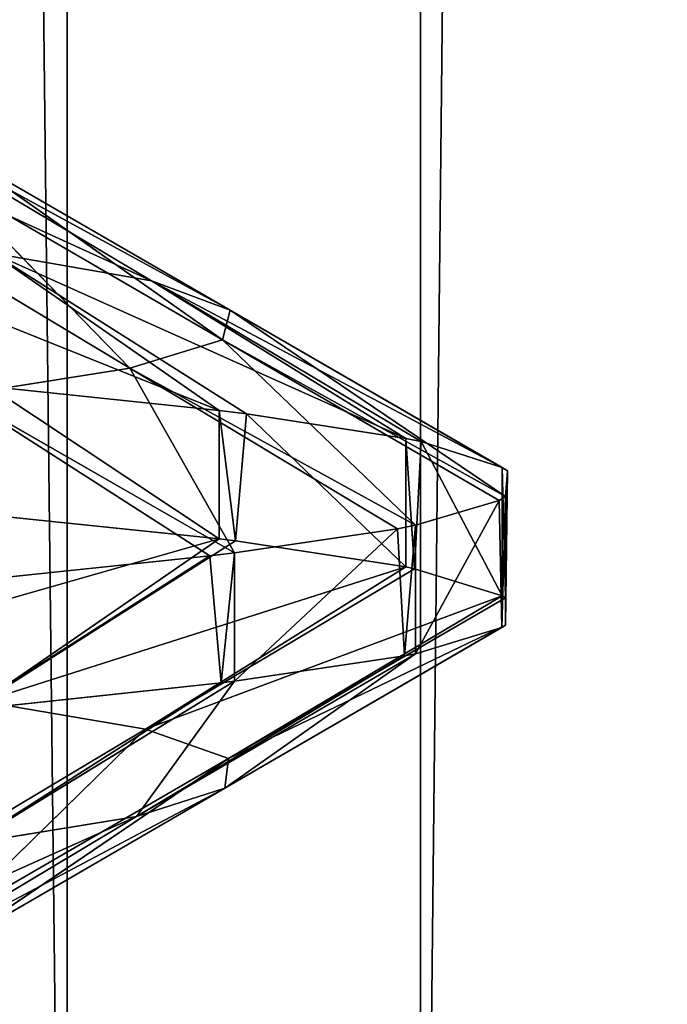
# Model space of a CAD drawing. Extents: x 12 to 103, y 2 to 366.
# Tile 551 of 656: x 61.24 to 61.87, y 246.982 to 247.94. Entities that reach past the tile are written whole.
import ezdxf

# ---------------------------------------------------------------- set-up
doc = ezdxf.new("R2010")
doc.units = 0
doc.header["$LTSCALE"] = 2.54
doc.layers.get('0').update_dxf_attribs({"color": 13, "linetype": 'CONTINUOUS'})

# ---------------------------------------------------------------- blocks, each defined once
blk = doc.blocks.new('SZCZOTKA_DO_WC_EQULA_WISZ_')
at = {"color": 0}
for p, q in [((61.28606, 245.935, 66.30082), (59.93118, 365.435, 66.63082)), ((61.28606, 245.935, 66.30082), (59.93118, 365.435, 66.63082)), ((61.28606, 245.935, 66.30082), (61.28606, 365.435, 66.30082)), ((61.28606, 245.935, 66.30082), (61.28606, 365.435, 66.30082)), ((61.6301, 245.935, 51.26968), (62.88013, 365.435, 51.88778)), ((61.6301, 245.935, 51.26968), (62.88013, 365.435, 51.88778)), ((61.6301, 245.935, 51.26968), (61.6301, 365.435, 51.26968)), ((61.6301, 245.935, 51.26968), (61.6301, 365.435, 51.26968)), ((60.96665, 247.86926, 57.71776), (61.36841, 247.68596, 58.05232)), ((60.96665, 247.86926, 57.71776), (61.36841, 247.68596, 58.05232)), ((61.44489, 247.65744, 58.52569), (61.10607, 247.84221, 58.11878)), ((61.36841, 247.68596, 58.05232), (61.10607, 247.84221, 58.11878)), ((61.44489, 247.65744, 58.52569), (61.10607, 247.84221, 58.11878)), ((61.36841, 247.68596, 58.05232), (61.10607, 247.84221, 58.11878)), ((61.44489, 247.65744, 58.52569), (61.17496, 247.81369, 58.54522)), ((61.17496, 247.81369, 58.54522), (61.43724, 247.62875, 59.00609)), ((61.44489, 247.65744, 58.52569), (61.17496, 247.81369, 58.54522)), ((61.17496, 247.81369, 58.54522), (61.43724, 247.62875, 59.00609)), ((61.34725, 247.6012, 59.47153), (61.16808, 247.785, 58.97798)), ((61.43724, 247.62875, 59.00609), (61.16808, 247.785, 58.97798)), ((61.34725, 247.6012, 59.47153), (61.16808, 247.785, 58.97798)), ((61.43724, 247.62875, 59.00609), (61.16808, 247.785, 58.97798)), ((61.34725, 247.6012, 59.47153), (61.08701, 247.75745, 59.39727)), ((61.34725, 247.6012, 59.47153), (61.08701, 247.75745, 59.39727)), ((61.43394, 247.56, 57.43858), (60.98623, 247.73958, 57.19765)), ((61.43394, 247.56, 57.43858), (60.98623, 247.73958, 57.19765)), ((61.36841, 247.68596, 58.05232), (61.21365, 247.71301, 57.60715)), ((61.46065, 247.55676, 57.49655), (61.21365, 247.71301, 57.60715)), ((61.21365, 247.71301, 57.60715), (61.61573, 247.53284, 57.92891)), ((61.21365, 247.71301, 57.60715), (61.61573, 247.53284, 57.92891)), ((61.36841, 247.68596, 58.05232), (61.21365, 247.71301, 57.60715)), ((61.43394, 247.56, 57.43858), (61.21365, 247.71301, 57.60715)), ((61.46065, 247.55676, 57.49655), (61.21365, 247.71301, 57.60715)), ((61.43394, 247.56, 57.43858), (61.21365, 247.71301, 57.60715)), ((61.70961, 247.50462, 58.44334), (61.36841, 247.68596, 58.05232)), ((61.36841, 247.68596, 58.05232), (61.44489, 247.65744, 58.52569)), ((61.36841, 247.68596, 58.05232), (61.44489, 247.65744, 58.52569)), ((61.36841, 247.68596, 58.05232), (61.61573, 247.53284, 57.92891)), ((61.36841, 247.68596, 58.05232), (61.61573, 247.53284, 57.92891)), ((61.36841, 247.68596, 58.05232), (61.63076, 247.52971, 57.98585)), ((61.36841, 247.68596, 58.05232), (61.63076, 247.52971, 57.98585)), ((61.70961, 247.50462, 58.44334), (61.36841, 247.68596, 58.05232)), ((61.43724, 247.62875, 59.00609), (61.44489, 247.65744, 58.52569)), ((61.43724, 247.62875, 59.00609), (61.44489, 247.65744, 58.52569)), ((61.71482, 247.50119, 58.50616), (61.44489, 247.65744, 58.52569)), ((61.44489, 247.65744, 58.52569), (61.71273, 247.47618, 58.96627)), ((61.44489, 247.65744, 58.52569), (61.71273, 247.47618, 58.96627)), ((61.70961, 247.50462, 58.44334), (61.44489, 247.65744, 58.52569)), ((61.71482, 247.50119, 58.50616), (61.44489, 247.65744, 58.52569)), ((61.70961, 247.50462, 58.44334), (61.44489, 247.65744, 58.52569)), ((61.43724, 247.62875, 59.00609), (61.34725, 247.6012, 59.47153)), ((61.43724, 247.62875, 59.00609), (61.34725, 247.6012, 59.47153)), ((61.625, 247.44838, 59.48178), (61.43724, 247.62875, 59.00609)), ((61.43724, 247.62875, 59.00609), (61.71273, 247.47618, 58.96627)), ((61.43724, 247.62875, 59.00609), (61.71273, 247.47618, 58.96627)), ((61.43724, 247.62875, 59.00609), (61.70642, 247.4725, 59.03419)), ((61.43724, 247.62875, 59.00609), (61.70642, 247.4725, 59.03419)), ((61.625, 247.44838, 59.48178), (61.43724, 247.62875, 59.00609)), ((61.18124, 247.57491, 59.90785), (61.34725, 247.6012, 59.47153)), ((61.18124, 247.57491, 59.90785), (61.34725, 247.6012, 59.47153)), ((61.6075, 247.44495, 59.54579), (61.34725, 247.6012, 59.47153)), ((61.34725, 247.6012, 59.47153), (61.44908, 247.4216, 59.97425)), ((61.34725, 247.6012, 59.47153), (61.44908, 247.4216, 59.97425)), ((61.625, 247.44838, 59.48178), (61.34725, 247.6012, 59.47153)), ((61.6075, 247.44495, 59.54579), (61.34725, 247.6012, 59.47153)), ((61.625, 247.44838, 59.48178), (61.34725, 247.6012, 59.47153)), ((61.21068, 247.58333, 57.04643), (61.43394, 247.435, 57.43858)), ((61.21068, 247.58333, 57.04643), (61.43394, 247.435, 57.43858)), ((61.21068, 247.58333, 57.04643), (61.43394, 247.56, 57.43858)), ((61.21068, 247.58333, 57.04643), (61.43394, 247.56, 57.43858)), ((61.18124, 247.57491, 59.90785), (61.44908, 247.4216, 59.97425)), ((61.18124, 247.57491, 59.90785), (61.44908, 247.4216, 59.97425)), ((61.18124, 247.57491, 59.90785), (61.42502, 247.41866, 60.02538)), ((61.18124, 247.57491, 59.90785), (61.42502, 247.41866, 60.02538)), ((61.43394, 247.56, 57.43858), (61.43394, 247.435, 57.43858)), ((61.43394, 247.56, 57.43858), (61.43394, 247.435, 57.43858)), ((61.43394, 247.56, 57.43858), (61.4501, 247.43306, 57.47327)), ((61.43394, 247.56, 57.43858), (61.4501, 247.43306, 57.47327)), ((61.43394, 247.56, 57.43858), (61.46065, 247.55676, 57.49655)), ((61.43394, 247.56, 57.43858), (61.46065, 247.55676, 57.49655)), ((61.46065, 247.55676, 57.49655), (61.4501, 247.43306, 57.47327)), ((61.46065, 247.55676, 57.49655), (61.4501, 247.43306, 57.47327)), ((61.46065, 247.55676, 57.49655), (61.61573, 247.40784, 57.92891)), ((61.46065, 247.55676, 57.49655), (61.61573, 247.40784, 57.92891)), ((61.46065, 247.55676, 57.49655), (61.61573, 247.53284, 57.92891)), ((61.46065, 247.55676, 57.49655), (61.61573, 247.53284, 57.92891)), ((61.61573, 247.53284, 57.92891), (61.61573, 247.40784, 57.92891)), ((61.61573, 247.53284, 57.92891), (61.61573, 247.40784, 57.92891)), ((61.61573, 247.53284, 57.92891), (61.62421, 247.4061, 57.96047)), ((61.61573, 247.53284, 57.92891), (61.62421, 247.4061, 57.96047)), ((61.61573, 247.53284, 57.92891), (61.63076, 247.52971, 57.98585)), ((61.61573, 247.53284, 57.92891), (61.63076, 247.52971, 57.98585)), ((61.63076, 247.52971, 57.98585), (61.62421, 247.4061, 57.96047)), ((61.63076, 247.52971, 57.98585), (61.62421, 247.4061, 57.96047)), ((61.63076, 247.52971, 57.98585), (61.70961, 247.37961, 58.44334)), ((61.63076, 247.52971, 57.98585), (61.70961, 247.37961, 58.44334)), ((61.63076, 247.52971, 57.98585), (61.70961, 247.50462, 58.44334)), ((61.63076, 247.52971, 57.98585), (61.70961, 247.50462, 58.44334)), ((61.70961, 247.50462, 58.44334), (61.70961, 247.37961, 58.44334)), ((61.70961, 247.50462, 58.44334), (61.70961, 247.37961, 58.44334)), ((61.70961, 247.50462, 58.44334), (61.71279, 247.37762, 58.47976)), ((61.70961, 247.50462, 58.44334), (61.71279, 247.37762, 58.47976)), ((61.70961, 247.50462, 58.44334), (61.71482, 247.50119, 58.50616)), ((61.70961, 247.50462, 58.44334), (61.71482, 247.50119, 58.50616)), ((61.71482, 247.50119, 58.50616), (61.71273, 247.35118, 58.96627)), ((61.71482, 247.50119, 58.50616), (61.71273, 247.35118, 58.96627)), ((61.71482, 247.50119, 58.50616), (61.71273, 247.47618, 58.96627)), ((61.71482, 247.50119, 58.50616), (61.71273, 247.47618, 58.96627)), ((61.71482, 247.50119, 58.50616), (61.71279, 247.37762, 58.47976)), ((61.71482, 247.50119, 58.50616), (61.71279, 247.37762, 58.47976)), ((61.70642, 247.4725, 59.03419), (61.625, 247.32338, 59.48178)), ((61.70642, 247.4725, 59.03419), (61.625, 247.32338, 59.48178)), ((61.70642, 247.4725, 59.03419), (61.625, 247.44838, 59.48178)), ((61.70642, 247.4725, 59.03419), (61.625, 247.44838, 59.48178)), ((61.71273, 247.47618, 58.96627), (61.70642, 247.4725, 59.03419)), ((61.71273, 247.47618, 58.96627), (61.70642, 247.4725, 59.03419)), ((61.70642, 247.4725, 59.03419), (61.70904, 247.34892, 59.00799)), ((61.70642, 247.4725, 59.03419), (61.70904, 247.34892, 59.00799)), ((61.71273, 247.47618, 58.96627), (61.70904, 247.34892, 59.00799)), ((61.71273, 247.47618, 58.96627), (61.70904, 247.34892, 59.00799)), ((61.71273, 247.47618, 58.96627), (61.71273, 247.35118, 58.96627)), ((61.71273, 247.47618, 58.96627), (61.71273, 247.35118, 58.96627)), ((61.43394, 247.435, 57.43858), (61.19599, 247.45972, 57.02484)), ((61.43394, 247.435, 57.43858), (61.19599, 247.45972, 57.02484)), ((61.625, 247.44838, 59.48178), (61.6075, 247.44495, 59.54579)), ((61.625, 247.44838, 59.48178), (61.6075, 247.44495, 59.54579)), ((61.625, 247.44838, 59.48178), (61.61447, 247.32129, 59.52095)), ((61.625, 247.44838, 59.48178), (61.61447, 247.32129, 59.52095)), ((61.625, 247.44838, 59.48178), (61.625, 247.32338, 59.48178)), ((61.625, 247.44838, 59.48178), (61.625, 247.32338, 59.48178)), ((61.6075, 247.44495, 59.54579), (61.44908, 247.2966, 59.97425)), ((61.6075, 247.44495, 59.54579), (61.44908, 247.2966, 59.97425)), ((61.6075, 247.44495, 59.54579), (61.44908, 247.4216, 59.97425)), ((61.6075, 247.44495, 59.54579), (61.44908, 247.4216, 59.97425)), ((61.6075, 247.44495, 59.54579), (61.61447, 247.32129, 59.52095)), ((61.6075, 247.44495, 59.54579), (61.61447, 247.32129, 59.52095)), ((60.97287, 247.30347, 57.178), (61.43394, 247.435, 57.43858)), ((60.97287, 247.30347, 57.178), (61.43394, 247.435, 57.43858)), ((61.43394, 247.435, 57.43858), (61.20406, 247.27681, 57.58597)), ((61.43394, 247.435, 57.43858), (61.20406, 247.27681, 57.58597)), ((61.4501, 247.43306, 57.47327), (61.20406, 247.27681, 57.58597)), ((61.4501, 247.43306, 57.47327), (61.20406, 247.27681, 57.58597)), ((61.4501, 247.43306, 57.47327), (61.43394, 247.435, 57.43858)), ((61.4501, 247.43306, 57.47327), (61.43394, 247.435, 57.43858)), ((61.61573, 247.40784, 57.92891), (61.4501, 247.43306, 57.47327)), ((61.61573, 247.40784, 57.92891), (61.4501, 247.43306, 57.47327)), ((61.44908, 247.4216, 59.97425), (61.42502, 247.41866, 60.02538)), ((61.44908, 247.4216, 59.97425), (61.42502, 247.41866, 60.02538)), ((61.44908, 247.4216, 59.97425), (61.43618, 247.29501, 60.00197)), ((61.44908, 247.4216, 59.97425), (61.43618, 247.29501, 60.00197)), ((61.44908, 247.4216, 59.97425), (61.44908, 247.2966, 59.97425)), ((61.44908, 247.4216, 59.97425), (61.44908, 247.2966, 59.97425)), ((61.42502, 247.41866, 60.02538), (61.19032, 247.26881, 60.42867)), ((61.42502, 247.41866, 60.02538), (61.19032, 247.26881, 60.42867)), ((61.42502, 247.41866, 60.02538), (61.19032, 247.39381, 60.42867)), ((61.42502, 247.41866, 60.02538), (61.19032, 247.39381, 60.42867)), ((61.42502, 247.41866, 60.02538), (61.43618, 247.29501, 60.00197)), ((61.42502, 247.41866, 60.02538), (61.43618, 247.29501, 60.00197)), ((61.20406, 247.27681, 57.58597), (61.61573, 247.40784, 57.92891)), ((61.20406, 247.27681, 57.58597), (61.61573, 247.40784, 57.92891)), ((61.61573, 247.40784, 57.92891), (61.36245, 247.24985, 58.02922)), ((61.61573, 247.40784, 57.92891), (61.36245, 247.24985, 58.02922)), ((61.62421, 247.4061, 57.96047), (61.36245, 247.24985, 58.02922)), ((61.62421, 247.4061, 57.96047), (61.36245, 247.24985, 58.02922)), ((61.62421, 247.4061, 57.96047), (61.61573, 247.40784, 57.92891)), ((61.62421, 247.4061, 57.96047), (61.61573, 247.40784, 57.92891)), ((61.70961, 247.37961, 58.44334), (61.62421, 247.4061, 57.96047)), ((61.70961, 247.37961, 58.44334), (61.62421, 247.4061, 57.96047)), ((61.36245, 247.24985, 58.02922), (61.70961, 247.37961, 58.44334)), ((61.36245, 247.24985, 58.02922), (61.70961, 247.37961, 58.44334)), ((61.70961, 247.37961, 58.44334), (61.44305, 247.22137, 58.50167)), ((61.70961, 247.37961, 58.44334), (61.44305, 247.22137, 58.50167)), ((61.71279, 247.37762, 58.47976), (61.44305, 247.22137, 58.50167)), ((61.71279, 247.37762, 58.47976), (61.44305, 247.22137, 58.50167)), ((61.71279, 247.37762, 58.47976), (61.70961, 247.37961, 58.44334)), ((61.71279, 247.37762, 58.47976), (61.70961, 247.37961, 58.44334)), ((61.71273, 247.35118, 58.96627), (61.71279, 247.37762, 58.47976)), ((61.71273, 247.35118, 58.96627), (61.71279, 247.37762, 58.47976)), ((61.71273, 247.35118, 58.96627), (61.43963, 247.19266, 58.98225)), ((61.71273, 247.35118, 58.96627), (61.43963, 247.19266, 58.98225)), ((61.70904, 247.34892, 59.00799), (61.43963, 247.19266, 58.98225)), ((61.70904, 247.34892, 59.00799), (61.43963, 247.19266, 58.98225)), ((61.44305, 247.22137, 58.50167), (61.71273, 247.35118, 58.96627)), ((61.44305, 247.22137, 58.50167), (61.71273, 247.35118, 58.96627)), ((61.625, 247.32338, 59.48178), (61.70904, 247.34892, 59.00799)), ((61.625, 247.32338, 59.48178), (61.70904, 247.34892, 59.00799)), ((61.70904, 247.34892, 59.00799), (61.71273, 247.35118, 58.96627)), ((61.70904, 247.34892, 59.00799), (61.71273, 247.35118, 58.96627)), ((61.625, 247.32338, 59.48178), (61.3536, 247.16502, 59.44893)), ((61.625, 247.32338, 59.48178), (61.3536, 247.16502, 59.44893)), ((61.61447, 247.32129, 59.52095), (61.3536, 247.16502, 59.44893)), ((61.61447, 247.32129, 59.52095), (61.3536, 247.16502, 59.44893)), ((61.43963, 247.19266, 58.98225), (61.625, 247.32338, 59.48178)), ((61.43963, 247.19266, 58.98225), (61.625, 247.32338, 59.48178)), ((61.44908, 247.2966, 59.97425), (61.61447, 247.32129, 59.52095)), ((61.44908, 247.2966, 59.97425), (61.61447, 247.32129, 59.52095)), ((61.61447, 247.32129, 59.52095), (61.625, 247.32338, 59.48178)), ((61.61447, 247.32129, 59.52095), (61.625, 247.32338, 59.48178)), ((61.19032, 247.26881, 60.42867), (61.43618, 247.29501, 60.00197)), ((61.19032, 247.26881, 60.42867), (61.43618, 247.29501, 60.00197)), ((61.44908, 247.2966, 59.97425), (61.19139, 247.13876, 59.88656)), ((61.44908, 247.2966, 59.97425), (61.19139, 247.13876, 59.88656)), ((61.43618, 247.29501, 60.00197), (61.19139, 247.13876, 59.88656)), ((61.43618, 247.29501, 60.00197), (61.19139, 247.13876, 59.88656)), ((61.3536, 247.16502, 59.44893), (61.44908, 247.2966, 59.97425)), ((61.3536, 247.16502, 59.44893), (61.44908, 247.2966, 59.97425)), ((61.43618, 247.29501, 60.00197), (61.44908, 247.2966, 59.97425)), ((61.43618, 247.29501, 60.00197), (61.44908, 247.2966, 59.97425)), ((61.36245, 247.24985, 58.02922), (61.20406, 247.27681, 57.58597)), ((61.36245, 247.24985, 58.02922), (61.20406, 247.27681, 57.58597)), ((61.36245, 247.24985, 58.02922), (61.1007, 247.0936, 58.09798)), ((61.36245, 247.24985, 58.02922), (61.1007, 247.0936, 58.09798)), ((61.36245, 247.24985, 58.02922), (61.1733, 247.06512, 58.52358)), ((61.36245, 247.24985, 58.02922), (61.1733, 247.06512, 58.52358)), ((61.44305, 247.22137, 58.50167), (61.36245, 247.24985, 58.02922)), ((61.44305, 247.22137, 58.50167), (61.36245, 247.24985, 58.02922)), ((61.44305, 247.22137, 58.50167), (61.17022, 247.03642, 58.9565)), ((61.44305, 247.22137, 58.50167), (61.17022, 247.03642, 58.9565)), ((61.44305, 247.22137, 58.50167), (61.1733, 247.06512, 58.52358)), ((61.44305, 247.22137, 58.50167), (61.1733, 247.06512, 58.52358)), ((61.43963, 247.19266, 58.98225), (61.44305, 247.22137, 58.50167)), ((61.43963, 247.19266, 58.98225), (61.44305, 247.22137, 58.50167)), ((61.43963, 247.19266, 58.98225), (61.09272, 247.00879, 59.37691)), ((61.43963, 247.19266, 58.98225), (61.09272, 247.00879, 59.37691)), ((61.43963, 247.19266, 58.98225), (61.17022, 247.03642, 58.9565)), ((61.43963, 247.19266, 58.98225), (61.17022, 247.03642, 58.9565)), ((61.3536, 247.16502, 59.44893), (61.43963, 247.19266, 58.98225)), ((61.3536, 247.16502, 59.44893), (61.43963, 247.19266, 58.98225)), ((61.3536, 247.16502, 59.44893), (60.9466, 246.98251, 59.77115)), ((61.3536, 247.16502, 59.44893), (60.9466, 246.98251, 59.77115)), ((61.3536, 247.16502, 59.44893), (61.09272, 247.00879, 59.37691)), ((61.3536, 247.16502, 59.44893), (61.09272, 247.00879, 59.37691)), ((61.19139, 247.13876, 59.88656), (61.3536, 247.16502, 59.44893)), ((61.19139, 247.13876, 59.88656), (61.3536, 247.16502, 59.44893))]:
    blk.add_line(p, q, dxfattribs=at)
mesh = blk.add_polyface(dxfattribs=at)
corners = [(61.28606, 245.935, 66.30082), (59.93118, 365.435, 66.63082), (59.93118, 245.935, 66.63082)]
mesh.append_faces([[corners[k] for k in face] for face in [(0, 1, 2)]], dxfattribs={"color": 0})
mesh = blk.add_polyface(dxfattribs=at)
corners = [(61.28606, 365.435, 66.30082), (59.93118, 365.435, 66.63082), (61.28606, 245.935, 66.30082)]
mesh.append_faces([[corners[k] for k in face] for face in [(0, 1, 2)]], dxfattribs={"color": 0})
mesh = blk.add_polyface(dxfattribs=at)
corners = [(61.6301, 245.935, 51.26968), (60.29174, 245.935, 50.87803), (61.6301, 365.435, 51.26968)]
mesh.append_faces([[corners[k] for k in face] for face in [(0, 1, 2)]], dxfattribs={"color": 0})
mesh = blk.add_polyface(dxfattribs=at)
corners = [(61.6301, 365.435, 51.26968), (60.29174, 245.935, 50.87803), (60.29174, 365.435, 50.87803)]
mesh.append_faces([[corners[k] for k in face] for face in [(0, 1, 2)]], dxfattribs={"color": 0})
mesh = blk.add_polyface(dxfattribs=at)
corners = [(62.56305, 245.935, 65.74055), (61.28606, 365.435, 66.30082), (61.28606, 245.935, 66.30082)]
mesh.append_faces([[corners[k] for k in face] for face in [(0, 1, 2)]], dxfattribs={"color": 0})
mesh = blk.add_polyface(dxfattribs=at)
corners = [(62.56305, 365.435, 65.74055), (61.28606, 365.435, 66.30082), (62.56305, 245.935, 65.74055)]
mesh.append_faces([[corners[k] for k in face] for face in [(0, 1, 2)]], dxfattribs={"color": 0})
mesh = blk.add_polyface(dxfattribs=at)
corners = [(62.88013, 245.935, 51.88778), (61.6301, 245.935, 51.26968), (62.88013, 365.435, 51.88778)]
mesh.append_faces([[corners[k] for k in face] for face in [(0, 1, 2)]], dxfattribs={"color": 0})
mesh = blk.add_polyface(dxfattribs=at)
corners = [(62.88013, 365.435, 51.88778), (61.6301, 245.935, 51.26968), (61.6301, 365.435, 51.26968)]
mesh.append_faces([[corners[k] for k in face] for face in [(0, 1, 2)]], dxfattribs={"color": 0})
mesh = blk.add_polyface(dxfattribs=at)
corners = [(61.36841, 247.68596, 58.05232), (61.21365, 247.71301, 57.60715), (60.96665, 247.86926, 57.71776)]
mesh.append_faces([[corners[k] for k in face] for face in [(0, 1, 2)]], dxfattribs={"color": 0})
mesh = blk.add_polyface(dxfattribs=at)
corners = [(61.10607, 247.84221, 58.11878), (61.36841, 247.68596, 58.05232), (60.96665, 247.86926, 57.71776)]
mesh.append_faces([[corners[k] for k in face] for face in [(0, 1, 2)]], dxfattribs={"color": 0})
mesh = blk.add_polyface(dxfattribs=at)
corners = [(61.17496, 247.81369, 58.54522), (61.44489, 247.65744, 58.52569), (61.10607, 247.84221, 58.11878)]
mesh.append_faces([[corners[k] for k in face] for face in [(0, 1, 2)]], dxfattribs={"color": 0})
mesh = blk.add_polyface(dxfattribs=at)
corners = [(61.44489, 247.65744, 58.52569), (61.36841, 247.68596, 58.05232), (61.10607, 247.84221, 58.11878)]
mesh.append_faces([[corners[k] for k in face] for face in [(0, 1, 2)]], dxfattribs={"color": 0})
mesh = blk.add_polyface(dxfattribs=at)
corners = [(61.43724, 247.62875, 59.00609), (61.17496, 247.81369, 58.54522), (61.16808, 247.785, 58.97798)]
mesh.append_faces([[corners[k] for k in face] for face in [(0, 1, 2)]], dxfattribs={"color": 0})
mesh = blk.add_polyface(dxfattribs=at)
corners = [(61.43724, 247.62875, 59.00609), (61.44489, 247.65744, 58.52569), (61.17496, 247.81369, 58.54522)]
mesh.append_faces([[corners[k] for k in face] for face in [(0, 1, 2)]], dxfattribs={"color": 0})
mesh = blk.add_polyface(dxfattribs=at)
corners = [(61.34725, 247.6012, 59.47153), (61.16808, 247.785, 58.97798), (61.08701, 247.75745, 59.39727)]
mesh.append_faces([[corners[k] for k in face] for face in [(0, 1, 2)]], dxfattribs={"color": 0})
mesh = blk.add_polyface(dxfattribs=at)
corners = [(61.34725, 247.6012, 59.47153), (61.43724, 247.62875, 59.00609), (61.16808, 247.785, 58.97798)]
mesh.append_faces([[corners[k] for k in face] for face in [(0, 1, 2)]], dxfattribs={"color": 0})
mesh = blk.add_polyface(dxfattribs=at)
corners = [(61.18124, 247.57491, 59.90785), (61.34725, 247.6012, 59.47153), (61.08701, 247.75745, 59.39727)]
mesh.append_faces([[corners[k] for k in face] for face in [(0, 1, 2)]], dxfattribs={"color": 0})
mesh = blk.add_polyface(dxfattribs=at)
corners = [(61.21365, 247.71301, 57.60715), (61.43394, 247.56, 57.43858), (60.98623, 247.73958, 57.19765)]
mesh.append_faces([[corners[k] for k in face] for face in [(0, 1, 2)]], dxfattribs={"color": 0})
mesh = blk.add_polyface(dxfattribs=at)
corners = [(61.43394, 247.56, 57.43858), (61.21068, 247.58333, 57.04643), (60.98623, 247.73958, 57.19765)]
mesh.append_faces([[corners[k] for k in face] for face in [(0, 1, 2)]], dxfattribs={"color": 0})
mesh = blk.add_polyface(dxfattribs=at)
corners = [(61.61573, 247.53284, 57.92891), (61.46065, 247.55676, 57.49655), (61.21365, 247.71301, 57.60715)]
mesh.append_faces([[corners[k] for k in face] for face in [(0, 1, 2)]], dxfattribs={"color": 0})
mesh = blk.add_polyface(dxfattribs=at)
corners = [(61.36841, 247.68596, 58.05232), (61.61573, 247.53284, 57.92891), (61.21365, 247.71301, 57.60715)]
mesh.append_faces([[corners[k] for k in face] for face in [(0, 1, 2)]], dxfattribs={"color": 0})
mesh = blk.add_polyface(dxfattribs=at)
corners = [(61.21365, 247.71301, 57.60715), (61.46065, 247.55676, 57.49655), (61.43394, 247.56, 57.43858)]
mesh.append_faces([[corners[k] for k in face] for face in [(0, 1, 2)]], dxfattribs={"color": 0})
mesh = blk.add_polyface(dxfattribs=at)
corners = [(61.44489, 247.65744, 58.52569), (61.70961, 247.50462, 58.44334), (61.36841, 247.68596, 58.05232)]
mesh.append_faces([[corners[k] for k in face] for face in [(0, 1, 2)]], dxfattribs={"color": 0})
mesh = blk.add_polyface(dxfattribs=at)
corners = [(61.36841, 247.68596, 58.05232), (61.63076, 247.52971, 57.98585), (61.61573, 247.53284, 57.92891)]
mesh.append_faces([[corners[k] for k in face] for face in [(0, 1, 2)]], dxfattribs={"color": 0})
mesh = blk.add_polyface(dxfattribs=at)
corners = [(61.70961, 247.50462, 58.44334), (61.63076, 247.52971, 57.98585), (61.36841, 247.68596, 58.05232)]
mesh.append_faces([[corners[k] for k in face] for face in [(0, 1, 2)]], dxfattribs={"color": 0})
mesh = blk.add_polyface(dxfattribs=at)
corners = [(61.43724, 247.62875, 59.00609), (61.71273, 247.47618, 58.96627), (61.44489, 247.65744, 58.52569)]
mesh.append_faces([[corners[k] for k in face] for face in [(0, 1, 2)]], dxfattribs={"color": 0})
mesh = blk.add_polyface(dxfattribs=at)
corners = [(61.71273, 247.47618, 58.96627), (61.71482, 247.50119, 58.50616), (61.44489, 247.65744, 58.52569)]
mesh.append_faces([[corners[k] for k in face] for face in [(0, 1, 2)]], dxfattribs={"color": 0})
mesh = blk.add_polyface(dxfattribs=at)
corners = [(61.44489, 247.65744, 58.52569), (61.71482, 247.50119, 58.50616), (61.70961, 247.50462, 58.44334)]
mesh.append_faces([[corners[k] for k in face] for face in [(0, 1, 2)]], dxfattribs={"color": 0})
mesh = blk.add_polyface(dxfattribs=at)
corners = [(61.625, 247.44838, 59.48178), (61.43724, 247.62875, 59.00609), (61.34725, 247.6012, 59.47153)]
mesh.append_faces([[corners[k] for k in face] for face in [(0, 1, 2)]], dxfattribs={"color": 0})
mesh = blk.add_polyface(dxfattribs=at)
corners = [(61.70642, 247.4725, 59.03419), (61.71273, 247.47618, 58.96627), (61.43724, 247.62875, 59.00609)]
mesh.append_faces([[corners[k] for k in face] for face in [(0, 1, 2)]], dxfattribs={"color": 0})
mesh = blk.add_polyface(dxfattribs=at)
corners = [(61.625, 247.44838, 59.48178), (61.70642, 247.4725, 59.03419), (61.43724, 247.62875, 59.00609)]
mesh.append_faces([[corners[k] for k in face] for face in [(0, 1, 2)]], dxfattribs={"color": 0})
mesh = blk.add_polyface(dxfattribs=at)
corners = [(61.44908, 247.4216, 59.97425), (61.34725, 247.6012, 59.47153), (61.18124, 247.57491, 59.90785)]
mesh.append_faces([[corners[k] for k in face] for face in [(0, 1, 2)]], dxfattribs={"color": 0})
mesh = blk.add_polyface(dxfattribs=at)
corners = [(61.44908, 247.4216, 59.97425), (61.6075, 247.44495, 59.54579), (61.34725, 247.6012, 59.47153)]
mesh.append_faces([[corners[k] for k in face] for face in [(0, 1, 2)]], dxfattribs={"color": 0})
mesh = blk.add_polyface(dxfattribs=at)
corners = [(61.6075, 247.44495, 59.54579), (61.625, 247.44838, 59.48178), (61.34725, 247.6012, 59.47153)]
mesh.append_faces([[corners[k] for k in face] for face in [(0, 1, 2)]], dxfattribs={"color": 0})
mesh = blk.add_polyface(dxfattribs=at)
corners = [(61.21068, 247.58333, 57.04643), (61.43394, 247.435, 57.43858), (61.19599, 247.45972, 57.02484)]
mesh.append_faces([[corners[k] for k in face] for face in [(0, 1, 2)]], dxfattribs={"color": 0})
mesh = blk.add_polyface(dxfattribs=at)
corners = [(61.21068, 247.58333, 57.04643), (61.43394, 247.56, 57.43858), (61.43394, 247.435, 57.43858)]
mesh.append_faces([[corners[k] for k in face] for face in [(0, 1, 2)]], dxfattribs={"color": 0})
mesh = blk.add_polyface(dxfattribs=at)
corners = [(61.42502, 247.41866, 60.02538), (61.44908, 247.4216, 59.97425), (61.18124, 247.57491, 59.90785)]
mesh.append_faces([[corners[k] for k in face] for face in [(0, 1, 2)]], dxfattribs={"color": 0})
mesh = blk.add_polyface(dxfattribs=at)
corners = [(61.19032, 247.39381, 60.42867), (61.42502, 247.41866, 60.02538), (61.18124, 247.57491, 59.90785)]
mesh.append_faces([[corners[k] for k in face] for face in [(0, 1, 2)]], dxfattribs={"color": 0})
mesh = blk.add_polyface(dxfattribs=at)
corners = [(61.43394, 247.56, 57.43858), (61.4501, 247.43306, 57.47327), (61.43394, 247.435, 57.43858)]
mesh.append_faces([[corners[k] for k in face] for face in [(0, 1, 2)]], dxfattribs={"color": 0})
mesh = blk.add_polyface(dxfattribs=at)
corners = [(61.43394, 247.56, 57.43858), (61.46065, 247.55676, 57.49655), (61.4501, 247.43306, 57.47327)]
mesh.append_faces([[corners[k] for k in face] for face in [(0, 1, 2)]], dxfattribs={"color": 0})
mesh = blk.add_polyface(dxfattribs=at)
corners = [(61.46065, 247.55676, 57.49655), (61.61573, 247.40784, 57.92891), (61.4501, 247.43306, 57.47327)]
mesh.append_faces([[corners[k] for k in face] for face in [(0, 1, 2)]], dxfattribs={"color": 0})
mesh = blk.add_polyface(dxfattribs=at)
corners = [(61.46065, 247.55676, 57.49655), (61.61573, 247.53284, 57.92891), (61.61573, 247.40784, 57.92891)]
mesh.append_faces([[corners[k] for k in face] for face in [(0, 1, 2)]], dxfattribs={"color": 0})
mesh = blk.add_polyface(dxfattribs=at)
corners = [(61.61573, 247.53284, 57.92891), (61.62421, 247.4061, 57.96047), (61.61573, 247.40784, 57.92891)]
mesh.append_faces([[corners[k] for k in face] for face in [(0, 1, 2)]], dxfattribs={"color": 0})
mesh = blk.add_polyface(dxfattribs=at)
corners = [(61.61573, 247.53284, 57.92891), (61.63076, 247.52971, 57.98585), (61.62421, 247.4061, 57.96047)]
mesh.append_faces([[corners[k] for k in face] for face in [(0, 1, 2)]], dxfattribs={"color": 0})
mesh = blk.add_polyface(dxfattribs=at)
corners = [(61.63076, 247.52971, 57.98585), (61.70961, 247.37961, 58.44334), (61.62421, 247.4061, 57.96047)]
mesh.append_faces([[corners[k] for k in face] for face in [(0, 1, 2)]], dxfattribs={"color": 0})
mesh = blk.add_polyface(dxfattribs=at)
corners = [(61.63076, 247.52971, 57.98585), (61.70961, 247.50462, 58.44334), (61.70961, 247.37961, 58.44334)]
mesh.append_faces([[corners[k] for k in face] for face in [(0, 1, 2)]], dxfattribs={"color": 0})
mesh = blk.add_polyface(dxfattribs=at)
corners = [(61.70961, 247.50462, 58.44334), (61.71279, 247.37762, 58.47976), (61.70961, 247.37961, 58.44334)]
mesh.append_faces([[corners[k] for k in face] for face in [(0, 1, 2)]], dxfattribs={"color": 0})
mesh = blk.add_polyface(dxfattribs=at)
corners = [(61.70961, 247.50462, 58.44334), (61.71482, 247.50119, 58.50616), (61.71279, 247.37762, 58.47976)]
mesh.append_faces([[corners[k] for k in face] for face in [(0, 1, 2)]], dxfattribs={"color": 0})
mesh = blk.add_polyface(dxfattribs=at)
corners = [(61.71482, 247.50119, 58.50616), (61.71273, 247.35118, 58.96627), (61.71279, 247.37762, 58.47976)]
mesh.append_faces([[corners[k] for k in face] for face in [(0, 1, 2)]], dxfattribs={"color": 0})
mesh = blk.add_polyface(dxfattribs=at)
corners = [(61.71482, 247.50119, 58.50616), (61.71273, 247.47618, 58.96627), (61.71273, 247.35118, 58.96627)]
mesh.append_faces([[corners[k] for k in face] for face in [(0, 1, 2)]], dxfattribs={"color": 0})
mesh = blk.add_polyface(dxfattribs=at)
corners = [(61.70642, 247.4725, 59.03419), (61.625, 247.32338, 59.48178), (61.70904, 247.34892, 59.00799)]
mesh.append_faces([[corners[k] for k in face] for face in [(0, 1, 2)]], dxfattribs={"color": 0})
mesh = blk.add_polyface(dxfattribs=at)
corners = [(61.70642, 247.4725, 59.03419), (61.625, 247.44838, 59.48178), (61.625, 247.32338, 59.48178)]
mesh.append_faces([[corners[k] for k in face] for face in [(0, 1, 2)]], dxfattribs={"color": 0})
mesh = blk.add_polyface(dxfattribs=at)
corners = [(61.71273, 247.47618, 58.96627), (61.70642, 247.4725, 59.03419), (61.70904, 247.34892, 59.00799)]
mesh.append_faces([[corners[k] for k in face] for face in [(0, 1, 2)]], dxfattribs={"color": 0})
mesh = blk.add_polyface(dxfattribs=at)
corners = [(61.71273, 247.47618, 58.96627), (61.70904, 247.34892, 59.00799), (61.71273, 247.35118, 58.96627)]
mesh.append_faces([[corners[k] for k in face] for face in [(0, 1, 2)]], dxfattribs={"color": 0})
mesh = blk.add_polyface(dxfattribs=at)
corners = [(61.43394, 247.435, 57.43858), (60.97287, 247.30347, 57.178), (61.19599, 247.45972, 57.02484)]
mesh.append_faces([[corners[k] for k in face] for face in [(0, 1, 2)]], dxfattribs={"color": 0})
mesh = blk.add_polyface(dxfattribs=at)
corners = [(61.625, 247.44838, 59.48178), (61.6075, 247.44495, 59.54579), (61.61447, 247.32129, 59.52095)]
mesh.append_faces([[corners[k] for k in face] for face in [(0, 1, 2)]], dxfattribs={"color": 0})
mesh = blk.add_polyface(dxfattribs=at)
corners = [(61.625, 247.44838, 59.48178), (61.61447, 247.32129, 59.52095), (61.625, 247.32338, 59.48178)]
mesh.append_faces([[corners[k] for k in face] for face in [(0, 1, 2)]], dxfattribs={"color": 0})
mesh = blk.add_polyface(dxfattribs=at)
corners = [(61.6075, 247.44495, 59.54579), (61.44908, 247.2966, 59.97425), (61.61447, 247.32129, 59.52095)]
mesh.append_faces([[corners[k] for k in face] for face in [(0, 1, 2)]], dxfattribs={"color": 0})
mesh = blk.add_polyface(dxfattribs=at)
corners = [(61.6075, 247.44495, 59.54579), (61.44908, 247.4216, 59.97425), (61.44908, 247.2966, 59.97425)]
mesh.append_faces([[corners[k] for k in face] for face in [(0, 1, 2)]], dxfattribs={"color": 0})
mesh = blk.add_polyface(dxfattribs=at)
corners = [(61.20406, 247.27681, 57.58597), (60.97287, 247.30347, 57.178), (61.43394, 247.435, 57.43858)]
mesh.append_faces([[corners[k] for k in face] for face in [(0, 1, 2)]], dxfattribs={"color": 0})
mesh = blk.add_polyface(dxfattribs=at)
corners = [(61.20406, 247.27681, 57.58597), (61.43394, 247.435, 57.43858), (61.4501, 247.43306, 57.47327)]
mesh.append_faces([[corners[k] for k in face] for face in [(0, 1, 2)]], dxfattribs={"color": 0})
mesh = blk.add_polyface(dxfattribs=at)
corners = [(61.61573, 247.40784, 57.92891), (61.20406, 247.27681, 57.58597), (61.4501, 247.43306, 57.47327)]
mesh.append_faces([[corners[k] for k in face] for face in [(0, 1, 2)]], dxfattribs={"color": 0})
mesh = blk.add_polyface(dxfattribs=at)
corners = [(61.44908, 247.4216, 59.97425), (61.42502, 247.41866, 60.02538), (61.43618, 247.29501, 60.00197)]
mesh.append_faces([[corners[k] for k in face] for face in [(0, 1, 2)]], dxfattribs={"color": 0})
mesh = blk.add_polyface(dxfattribs=at)
corners = [(61.44908, 247.4216, 59.97425), (61.43618, 247.29501, 60.00197), (61.44908, 247.2966, 59.97425)]
mesh.append_faces([[corners[k] for k in face] for face in [(0, 1, 2)]], dxfattribs={"color": 0})
mesh = blk.add_polyface(dxfattribs=at)
corners = [(61.42502, 247.41866, 60.02538), (61.19032, 247.26881, 60.42867), (61.43618, 247.29501, 60.00197)]
mesh.append_faces([[corners[k] for k in face] for face in [(0, 1, 2)]], dxfattribs={"color": 0})
mesh = blk.add_polyface(dxfattribs=at)
corners = [(61.42502, 247.41866, 60.02538), (61.19032, 247.39381, 60.42867), (61.19032, 247.26881, 60.42867)]
mesh.append_faces([[corners[k] for k in face] for face in [(0, 1, 2)]], dxfattribs={"color": 0})
mesh = blk.add_polyface(dxfattribs=at)
corners = [(61.36245, 247.24985, 58.02922), (61.20406, 247.27681, 57.58597), (61.61573, 247.40784, 57.92891)]
mesh.append_faces([[corners[k] for k in face] for face in [(0, 1, 2)]], dxfattribs={"color": 0})
mesh = blk.add_polyface(dxfattribs=at)
corners = [(61.36245, 247.24985, 58.02922), (61.61573, 247.40784, 57.92891), (61.62421, 247.4061, 57.96047)]
mesh.append_faces([[corners[k] for k in face] for face in [(0, 1, 2)]], dxfattribs={"color": 0})
mesh = blk.add_polyface(dxfattribs=at)
corners = [(61.70961, 247.37961, 58.44334), (61.36245, 247.24985, 58.02922), (61.62421, 247.4061, 57.96047)]
mesh.append_faces([[corners[k] for k in face] for face in [(0, 1, 2)]], dxfattribs={"color": 0})
mesh = blk.add_polyface(dxfattribs=at)
corners = [(61.44305, 247.22137, 58.50167), (61.36245, 247.24985, 58.02922), (61.70961, 247.37961, 58.44334)]
mesh.append_faces([[corners[k] for k in face] for face in [(0, 1, 2)]], dxfattribs={"color": 0})
mesh = blk.add_polyface(dxfattribs=at)
corners = [(61.44305, 247.22137, 58.50167), (61.70961, 247.37961, 58.44334), (61.71279, 247.37762, 58.47976)]
mesh.append_faces([[corners[k] for k in face] for face in [(0, 1, 2)]], dxfattribs={"color": 0})
mesh = blk.add_polyface(dxfattribs=at)
corners = [(61.71273, 247.35118, 58.96627), (61.44305, 247.22137, 58.50167), (61.71279, 247.37762, 58.47976)]
mesh.append_faces([[corners[k] for k in face] for face in [(0, 1, 2)]], dxfattribs={"color": 0})
mesh = blk.add_polyface(dxfattribs=at)
corners = [(61.43963, 247.19266, 58.98225), (61.44305, 247.22137, 58.50167), (61.71273, 247.35118, 58.96627)]
mesh.append_faces([[corners[k] for k in face] for face in [(0, 1, 2)]], dxfattribs={"color": 0})
mesh = blk.add_polyface(dxfattribs=at)
corners = [(61.70904, 247.34892, 59.00799), (61.43963, 247.19266, 58.98225), (61.71273, 247.35118, 58.96627)]
mesh.append_faces([[corners[k] for k in face] for face in [(0, 1, 2)]], dxfattribs={"color": 0})
mesh = blk.add_polyface(dxfattribs=at)
corners = [(61.625, 247.32338, 59.48178), (61.43963, 247.19266, 58.98225), (61.70904, 247.34892, 59.00799)]
mesh.append_faces([[corners[k] for k in face] for face in [(0, 1, 2)]], dxfattribs={"color": 0})
mesh = blk.add_polyface(dxfattribs=at)
corners = [(61.625, 247.32338, 59.48178), (61.3536, 247.16502, 59.44893), (61.43963, 247.19266, 58.98225)]
mesh.append_faces([[corners[k] for k in face] for face in [(0, 1, 2)]], dxfattribs={"color": 0})
mesh = blk.add_polyface(dxfattribs=at)
corners = [(61.61447, 247.32129, 59.52095), (61.3536, 247.16502, 59.44893), (61.625, 247.32338, 59.48178)]
mesh.append_faces([[corners[k] for k in face] for face in [(0, 1, 2)]], dxfattribs={"color": 0})
mesh = blk.add_polyface(dxfattribs=at)
corners = [(61.44908, 247.2966, 59.97425), (61.3536, 247.16502, 59.44893), (61.61447, 247.32129, 59.52095)]
mesh.append_faces([[corners[k] for k in face] for face in [(0, 1, 2)]], dxfattribs={"color": 0})
mesh = blk.add_polyface(dxfattribs=at)
corners = [(61.19032, 247.26881, 60.42867), (61.19139, 247.13876, 59.88656), (61.43618, 247.29501, 60.00197)]
mesh.append_faces([[corners[k] for k in face] for face in [(0, 1, 2)]], dxfattribs={"color": 0})
mesh = blk.add_polyface(dxfattribs=at)
corners = [(61.44908, 247.2966, 59.97425), (61.19139, 247.13876, 59.88656), (61.3536, 247.16502, 59.44893)]
mesh.append_faces([[corners[k] for k in face] for face in [(0, 1, 2)]], dxfattribs={"color": 0})
mesh = blk.add_polyface(dxfattribs=at)
corners = [(61.43618, 247.29501, 60.00197), (61.19139, 247.13876, 59.88656), (61.44908, 247.2966, 59.97425)]
mesh.append_faces([[corners[k] for k in face] for face in [(0, 1, 2)]], dxfattribs={"color": 0})
mesh = blk.add_polyface(dxfattribs=at)
corners = [(61.1007, 247.0936, 58.09798), (61.20406, 247.27681, 57.58597), (61.36245, 247.24985, 58.02922)]
mesh.append_faces([[corners[k] for k in face] for face in [(0, 1, 2)]], dxfattribs={"color": 0})
mesh = blk.add_polyface(dxfattribs=at)
corners = [(61.1733, 247.06512, 58.52358), (61.1007, 247.0936, 58.09798), (61.36245, 247.24985, 58.02922)]
mesh.append_faces([[corners[k] for k in face] for face in [(0, 1, 2)]], dxfattribs={"color": 0})
mesh = blk.add_polyface(dxfattribs=at)
corners = [(61.1733, 247.06512, 58.52358), (61.36245, 247.24985, 58.02922), (61.44305, 247.22137, 58.50167)]
mesh.append_faces([[corners[k] for k in face] for face in [(0, 1, 2)]], dxfattribs={"color": 0})
mesh = blk.add_polyface(dxfattribs=at)
corners = [(61.17022, 247.03642, 58.9565), (61.1733, 247.06512, 58.52358), (61.44305, 247.22137, 58.50167)]
mesh.append_faces([[corners[k] for k in face] for face in [(0, 1, 2)]], dxfattribs={"color": 0})
mesh = blk.add_polyface(dxfattribs=at)
corners = [(61.43963, 247.19266, 58.98225), (61.17022, 247.03642, 58.9565), (61.44305, 247.22137, 58.50167)]
mesh.append_faces([[corners[k] for k in face] for face in [(0, 1, 2)]], dxfattribs={"color": 0})
mesh = blk.add_polyface(dxfattribs=at)
corners = [(61.09272, 247.00879, 59.37691), (61.17022, 247.03642, 58.9565), (61.43963, 247.19266, 58.98225)]
mesh.append_faces([[corners[k] for k in face] for face in [(0, 1, 2)]], dxfattribs={"color": 0})
mesh = blk.add_polyface(dxfattribs=at)
corners = [(61.3536, 247.16502, 59.44893), (61.09272, 247.00879, 59.37691), (61.43963, 247.19266, 58.98225)]
mesh.append_faces([[corners[k] for k in face] for face in [(0, 1, 2)]], dxfattribs={"color": 0})
mesh = blk.add_polyface(dxfattribs=at)
corners = [(60.9466, 246.98251, 59.77115), (61.09272, 247.00879, 59.37691), (61.3536, 247.16502, 59.44893)]
mesh.append_faces([[corners[k] for k in face] for face in [(0, 1, 2)]], dxfattribs={"color": 0})
mesh = blk.add_polyface(dxfattribs=at)
corners = [(61.19139, 247.13876, 59.88656), (60.9466, 246.98251, 59.77115), (61.3536, 247.16502, 59.44893)]
mesh.append_faces([[corners[k] for k in face] for face in [(0, 1, 2)]], dxfattribs={"color": 0})

msp = doc.modelspace()

# ---------------------------------------------------------------- block references
at = {"color": 0}
msp.add_blockref('SZCZOTKA_DO_WC_EQULA_WISZ_', (0, 0), dxfattribs=at)

doc.saveas('drawing.dxf')
